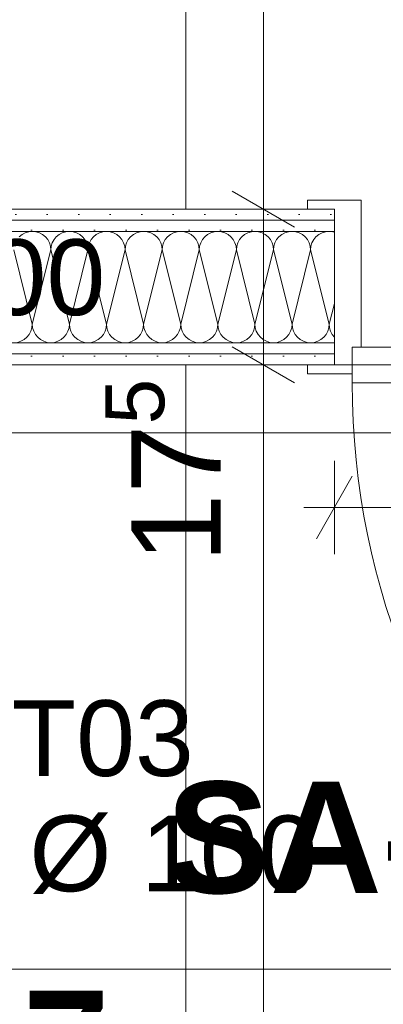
# Model space of a CAD drawing. Header units: metres. Extents: x -4 to 99, y -11 to 17.
# Tile 471 of 656: x 45.507 to 45.915, y 3.002 to 4.108. Entities that reach past the tile are written whole.
import ezdxf

# ---------------------------------------------------------------- set-up
doc = ezdxf.new("R2010")
doc.units = ezdxf.units.M
doc.header["$MEASUREMENT"] = 0
doc.linetypes.add('Strichlinie eng', pattern=[0.115, 0.075, -0.04])
doc.linetypes.add('Wipeout_Contour', pattern=[1, 0, -1])
for name, color, linetype in [('152 - Bemaßung_ Beschriftung.Ausbau', 7, 'Continuous'), ('203 - Marker.Schnitt - Ausbaudetail SA', 7, 'Continuous'), ('Neubau_152 - Bemaßung_ Beschriftung.Ausbau', 7, 'Continuous'), ('Neubau_606 - Struktur.Wand Innen Ausbau', 7, 'Continuous'), ('Neubau_650 - Abdeckung.Fußboden Aufbau', 7, 'Continuous')]:
    doc.layers.add(name, color=color, linetype=linetype)
doc.styles.add('ERSTELLTER_STIL_1', font='txt')
doc.styles.add('ERSTELLTER_STIL_2', font='txt')
doc.dimstyles.new('ERSTELLTER_STIL__1', dxfattribs={"dimtxt": 0.1, "dimasz": 0.0532, "dimexe": 0.18, "dimexo": 0.0625, "dimgap": 0, "dimtad": 1, "dimzin": 0, "dimdsep": 46, "dimtxsty": 'ERSTELLTER_STIL_2', "dimblk": 'ARROWHEAD_2', "dimblk1": 'ARROWHEAD_2', "dimblk2": 'ARROWHEAD_2', "dimcen": 0.09, "dimse1": 1, "dimse2": 1, "dimclrd": 7, "dimclre": 7, "dimclrt": 7, "dimazin": 0, "dimtfac": 1, "dimtdec": 4, "dimtmove": 0, "dimatfit": 3, "dimfxl": 1, "dimtolj": 1, "dimtzin": 0, "dimarcsym": 0})
doc.dimstyles.new('ERSTELLTER_STIL__2', dxfattribs={"dimtxt": 0.1, "dimasz": 0.0532, "dimexe": 0.18, "dimexo": 0.0625, "dimgap": 0, "dimtad": 1, "dimtih": 1, "dimtoh": 1, "dimzin": 0, "dimdsep": 46, "dimtxsty": 'ERSTELLTER_STIL_2', "dimblk": 'ARROWHEAD_2', "dimblk1": 'ARROWHEAD_2', "dimblk2": 'ARROWHEAD_2', "dimcen": 0.09, "dimse1": 1, "dimse2": 1, "dimclrd": 7, "dimclre": 7, "dimclrt": 7, "dimazin": 0, "dimtfac": 1, "dimtdec": 4, "dimtmove": 0, "dimatfit": 3, "dimfxl": 1, "dimtolj": 1, "dimtzin": 0, "dimarcsym": 0})
doc.dimstyles.new('ERSTELLTER_STIL__7', dxfattribs={"dimtxt": 0.18, "dimasz": 0.02736, "dimexe": 0.18, "dimexo": 0.0625, "dimgap": 0, "dimtad": 0, "dimtih": 1, "dimtoh": 1, "dimdec": 4, "dimzin": 0, "dimdsep": 46, "dimcen": 0.09, "dimadec": 0, "dimazin": 0, "dimtfac": 1, "dimtdec": 4, "dimtmove": 0, "dimatfit": 3, "dimldrblk": 'ARROWHEAD_11', "dimfxl": 1, "dimtolj": 1, "dimtzin": 0, "dimarcsym": 0})
pattern_1 = [(45, (0, 0), (-0.01767767, 0.01767767), [0, -0.025])]

# ---------------------------------------------------------------- blocks, each defined once
blk = doc.blocks.new('*X1')
at = {"layer": 'Neubau_606 - Struktur.Wand Innen Ausbau', "color": 7, "linetype": 'Continuous', "lineweight": 5}
for p, q in [((45.5168, 3.8696), (45.5129, 3.8684)), ((45.5208, 3.87), (45.5168, 3.8696)), ((45.5249, 3.8696), (45.5208, 3.87)), ((45.5288, 3.8684), (45.5249, 3.8696)), ((45.5584, 3.8696), (45.5545, 3.8684)), ((45.5625, 3.87), (45.5584, 3.8696)), ((45.5666, 3.8696), (45.5625, 3.87)), ((45.5705, 3.8684), (45.5666, 3.8696)), ((45.6001, 3.8696), (45.5962, 3.8684)), ((45.6042, 3.87), (45.6001, 3.8696)), ((45.6082, 3.8696), (45.6042, 3.87)), ((45.6121, 3.8684), (45.6082, 3.8696)), ((45.6418, 3.8696), (45.6379, 3.8684)), ((45.6458, 3.87), (45.6418, 3.8696)), ((45.6499, 3.8696), (45.6458, 3.87)), ((45.6538, 3.8684), (45.6499, 3.8696)), ((45.6834, 3.8696), (45.6795, 3.8684)), ((45.6875, 3.87), (45.6834, 3.8696)), ((45.6916, 3.8696), (45.6875, 3.87)), ((45.6955, 3.8684), (45.6916, 3.8696)), ((45.7251, 3.8696), (45.7212, 3.8684)), ((45.7292, 3.87), (45.7251, 3.8696)), ((45.7332, 3.8696), (45.7292, 3.87)), ((45.7371, 3.8684), (45.7332, 3.8696)), ((45.7668, 3.8696), (45.7629, 3.8684)), ((45.7708, 3.87), (45.7668, 3.8696)), ((45.7749, 3.8696), (45.7708, 3.87)), ((45.7788, 3.8684), (45.7749, 3.8696)), ((45.8084, 3.8696), (45.8045, 3.8684)), ((45.8125, 3.87), (45.8084, 3.8696)), ((45.8166, 3.8696), (45.8125, 3.87)), ((45.8205, 3.8684), (45.8166, 3.8696)), ((45.8501, 3.8696), (45.8462, 3.8684)), ((45.8542, 3.87), (45.8501, 3.8696)), ((45.8582, 3.8696), (45.8542, 3.87)), ((45.86, 3.8691), (45.8582, 3.8696)), ((45.5093, 3.8665), (45.5061, 3.8639)), ((45.5129, 3.8684), (45.5093, 3.8665)), ((45.5324, 3.8665), (45.5288, 3.8684)), ((45.5356, 3.8639), (45.5324, 3.8665)), ((45.5382, 3.8607), (45.5356, 3.8639)), ((45.5401, 3.8571), (45.5382, 3.8607)), ((45.5452, 3.8607), (45.5433, 3.8571)), ((45.5478, 3.8639), (45.5452, 3.8607)), ((45.5509, 3.8665), (45.5478, 3.8639)), ((45.5545, 3.8684), (45.5509, 3.8665)), ((45.5741, 3.8665), (45.5705, 3.8684)), ((45.5772, 3.8639), (45.5741, 3.8665)), ((45.5798, 3.8607), (45.5772, 3.8639)), ((45.5817, 3.8571), (45.5798, 3.8607)), ((45.5868, 3.8607), (45.5849, 3.8571)), ((45.5894, 3.8639), (45.5868, 3.8607)), ((45.5926, 3.8665), (45.5894, 3.8639)), ((45.5962, 3.8684), (45.5926, 3.8665)), ((45.6157, 3.8665), (45.6121, 3.8684)), ((45.6189, 3.8639), (45.6157, 3.8665)), ((45.6215, 3.8607), (45.6189, 3.8639)), ((45.6234, 3.8571), (45.6215, 3.8607)), ((45.6285, 3.8607), (45.6266, 3.8571)), ((45.6311, 3.8639), (45.6285, 3.8607)), ((45.6343, 3.8665), (45.6311, 3.8639)), ((45.6379, 3.8684), (45.6343, 3.8665)), ((45.6574, 3.8665), (45.6538, 3.8684)), ((45.6606, 3.8639), (45.6574, 3.8665)), ((45.6632, 3.8607), (45.6606, 3.8639)), ((45.6651, 3.8571), (45.6632, 3.8607)), ((45.6702, 3.8607), (45.6683, 3.8571)), ((45.6728, 3.8639), (45.6702, 3.8607)), ((45.6759, 3.8665), (45.6728, 3.8639)), ((45.6795, 3.8684), (45.6759, 3.8665)), ((45.6991, 3.8665), (45.6955, 3.8684)), ((45.7022, 3.8639), (45.6991, 3.8665)), ((45.7048, 3.8607), (45.7022, 3.8639)), ((45.7067, 3.8571), (45.7048, 3.8607)), ((45.7118, 3.8607), (45.7099, 3.8571)), ((45.7144, 3.8639), (45.7118, 3.8607)), ((45.7176, 3.8665), (45.7144, 3.8639)), ((45.7212, 3.8684), (45.7176, 3.8665)), ((45.7407, 3.8665), (45.7371, 3.8684)), ((45.7439, 3.8639), (45.7407, 3.8665)), ((45.7465, 3.8607), (45.7439, 3.8639)), ((45.7484, 3.8571), (45.7465, 3.8607)), ((45.7535, 3.8607), (45.7516, 3.8571)), ((45.7561, 3.8639), (45.7535, 3.8607)), ((45.7593, 3.8665), (45.7561, 3.8639)), ((45.7629, 3.8684), (45.7593, 3.8665)), ((45.7824, 3.8665), (45.7788, 3.8684)), ((45.7856, 3.8639), (45.7824, 3.8665)), ((45.7882, 3.8607), (45.7856, 3.8639)), ((45.7901, 3.8571), (45.7882, 3.8607)), ((45.7952, 3.8607), (45.7933, 3.8571)), ((45.7978, 3.8639), (45.7952, 3.8607)), ((45.8009, 3.8665), (45.7978, 3.8639)), ((45.8045, 3.8684), (45.8009, 3.8665)), ((45.8241, 3.8665), (45.8205, 3.8684)), ((45.8272, 3.8639), (45.8241, 3.8665)), ((45.8298, 3.8607), (45.8272, 3.8639)), ((45.8317, 3.8571), (45.8298, 3.8607)), ((45.8368, 3.8607), (45.8349, 3.8571)), ((45.8394, 3.8639), (45.8368, 3.8607)), ((45.8426, 3.8665), (45.8394, 3.8639)), ((45.8462, 3.8684), (45.8426, 3.8665)), ((45.5, 3.8492), (45.5208, 3.7658)), ((45.5417, 3.8492), (45.5208, 3.7658)), ((45.5413, 3.8532), (45.5401, 3.8571)), ((45.5417, 3.8492), (45.5413, 3.8532)), ((45.5421, 3.8532), (45.5417, 3.8492)), ((45.5417, 3.8492), (45.5625, 3.7658)), ((45.5433, 3.8571), (45.5421, 3.8532)), ((45.5833, 3.8492), (45.5625, 3.7658)), ((45.5829, 3.8532), (45.5817, 3.8571)), ((45.5833, 3.8492), (45.5829, 3.8532)), ((45.5837, 3.8532), (45.5833, 3.8492)), ((45.5833, 3.8492), (45.6042, 3.7658)), ((45.5849, 3.8571), (45.5837, 3.8532)), ((45.625, 3.8492), (45.6042, 3.7658)), ((45.6246, 3.8532), (45.6234, 3.8571)), ((45.625, 3.8492), (45.6246, 3.8532)), ((45.6254, 3.8532), (45.625, 3.8492)), ((45.625, 3.8492), (45.6458, 3.7658)), ((45.6266, 3.8571), (45.6254, 3.8532)), ((45.6667, 3.8492), (45.6458, 3.7658)), ((45.6663, 3.8532), (45.6651, 3.8571)), ((45.6667, 3.8492), (45.6663, 3.8532)), ((45.6671, 3.8532), (45.6667, 3.8492)), ((45.6667, 3.8492), (45.6875, 3.7658)), ((45.6683, 3.8571), (45.6671, 3.8532)), ((45.7083, 3.8492), (45.6875, 3.7658)), ((45.7079, 3.8532), (45.7067, 3.8571)), ((45.7083, 3.8492), (45.7079, 3.8532)), ((45.7087, 3.8532), (45.7083, 3.8492)), ((45.7083, 3.8492), (45.7292, 3.7658)), ((45.7099, 3.8571), (45.7087, 3.8532)), ((45.75, 3.8492), (45.7292, 3.7658)), ((45.7496, 3.8532), (45.7484, 3.8571)), ((45.75, 3.8492), (45.7496, 3.8532)), ((45.7504, 3.8532), (45.75, 3.8492)), ((45.75, 3.8492), (45.7708, 3.7658)), ((45.7516, 3.8571), (45.7504, 3.8532)), ((45.7917, 3.8492), (45.7708, 3.7658)), ((45.7913, 3.8532), (45.7901, 3.8571)), ((45.7917, 3.8492), (45.7913, 3.8532)), ((45.7921, 3.8532), (45.7917, 3.8492)), ((45.7917, 3.8492), (45.8125, 3.7658)), ((45.7933, 3.8571), (45.7921, 3.8532)), ((45.8333, 3.8492), (45.8125, 3.7658)), ((45.8329, 3.8532), (45.8317, 3.8571)), ((45.8333, 3.8492), (45.8329, 3.8532)), ((45.8337, 3.8532), (45.8333, 3.8492)), ((45.8333, 3.8492), (45.8542, 3.7658)), ((45.8349, 3.8571), (45.8337, 3.8532)), ((45.86, 3.7891), (45.8542, 3.7658)), ((45.5192, 3.7579), (45.5204, 3.7618)), ((45.5204, 3.7618), (45.5208, 3.7658)), ((45.5208, 3.7658), (45.5212, 3.7618)), ((45.5212, 3.7618), (45.5224, 3.7579)), ((45.5609, 3.7579), (45.5621, 3.7618)), ((45.5621, 3.7618), (45.5625, 3.7658)), ((45.5625, 3.7658), (45.5629, 3.7618)), ((45.5629, 3.7618), (45.5641, 3.7579)), ((45.6026, 3.7579), (45.6038, 3.7618)), ((45.6038, 3.7618), (45.6042, 3.7658)), ((45.6042, 3.7658), (45.6046, 3.7618)), ((45.6046, 3.7618), (45.6058, 3.7579)), ((45.6442, 3.7579), (45.6454, 3.7618)), ((45.6454, 3.7618), (45.6458, 3.7658)), ((45.6458, 3.7658), (45.6462, 3.7618)), ((45.6462, 3.7618), (45.6474, 3.7579)), ((45.6859, 3.7579), (45.6871, 3.7618)), ((45.6871, 3.7618), (45.6875, 3.7658)), ((45.6875, 3.7658), (45.6879, 3.7618)), ((45.6879, 3.7618), (45.6891, 3.7579)), ((45.7276, 3.7579), (45.7288, 3.7618)), ((45.7288, 3.7618), (45.7292, 3.7658)), ((45.7292, 3.7658), (45.7296, 3.7618)), ((45.7296, 3.7618), (45.7308, 3.7579)), ((45.7692, 3.7579), (45.7704, 3.7618)), ((45.7704, 3.7618), (45.7708, 3.7658)), ((45.7708, 3.7658), (45.7712, 3.7618)), ((45.7712, 3.7618), (45.7724, 3.7579)), ((45.8109, 3.7579), (45.8121, 3.7618)), ((45.8121, 3.7618), (45.8125, 3.7658)), ((45.8125, 3.7658), (45.8129, 3.7618)), ((45.8129, 3.7618), (45.8141, 3.7579)), ((45.8526, 3.7579), (45.8538, 3.7618)), ((45.8538, 3.7618), (45.8542, 3.7658)), ((45.8542, 3.7658), (45.8546, 3.7618)), ((45.8546, 3.7618), (45.8558, 3.7579)), ((45.508, 3.7466), (45.5116, 3.7485)), ((45.5116, 3.7485), (45.5147, 3.7511)), ((45.5147, 3.7511), (45.5173, 3.7543)), ((45.5173, 3.7543), (45.5192, 3.7579)), ((45.5224, 3.7579), (45.5243, 3.7543)), ((45.5243, 3.7543), (45.5269, 3.7511)), ((45.5269, 3.7511), (45.5301, 3.7485)), ((45.5301, 3.7485), (45.5337, 3.7466)), ((45.5496, 3.7466), (45.5532, 3.7485)), ((45.5532, 3.7485), (45.5564, 3.7511)), ((45.5564, 3.7511), (45.559, 3.7543)), ((45.559, 3.7543), (45.5609, 3.7579)), ((45.5641, 3.7579), (45.566, 3.7543)), ((45.566, 3.7543), (45.5686, 3.7511)), ((45.5686, 3.7511), (45.5718, 3.7485)), ((45.5718, 3.7485), (45.5754, 3.7466)), ((45.5913, 3.7466), (45.5949, 3.7485)), ((45.5949, 3.7485), (45.5981, 3.7511)), ((45.5981, 3.7511), (45.6007, 3.7543)), ((45.6007, 3.7543), (45.6026, 3.7579)), ((45.6058, 3.7579), (45.6077, 3.7543)), ((45.6077, 3.7543), (45.6103, 3.7511)), ((45.6103, 3.7511), (45.6134, 3.7485)), ((45.6134, 3.7485), (45.617, 3.7466)), ((45.633, 3.7466), (45.6366, 3.7485)), ((45.6366, 3.7485), (45.6397, 3.7511)), ((45.6397, 3.7511), (45.6423, 3.7543)), ((45.6423, 3.7543), (45.6442, 3.7579)), ((45.6474, 3.7579), (45.6493, 3.7543)), ((45.6493, 3.7543), (45.6519, 3.7511)), ((45.6519, 3.7511), (45.6551, 3.7485)), ((45.6551, 3.7485), (45.6587, 3.7466)), ((45.6746, 3.7466), (45.6782, 3.7485)), ((45.6782, 3.7485), (45.6814, 3.7511)), ((45.6814, 3.7511), (45.684, 3.7543)), ((45.684, 3.7543), (45.6859, 3.7579)), ((45.6891, 3.7579), (45.691, 3.7543)), ((45.691, 3.7543), (45.6936, 3.7511)), ((45.6936, 3.7511), (45.6968, 3.7485)), ((45.6968, 3.7485), (45.7004, 3.7466)), ((45.7163, 3.7466), (45.7199, 3.7485)), ((45.7199, 3.7485), (45.7231, 3.7511)), ((45.7231, 3.7511), (45.7257, 3.7543)), ((45.7257, 3.7543), (45.7276, 3.7579)), ((45.7308, 3.7579), (45.7327, 3.7543)), ((45.7327, 3.7543), (45.7353, 3.7511)), ((45.7353, 3.7511), (45.7384, 3.7485)), ((45.7384, 3.7485), (45.742, 3.7466)), ((45.758, 3.7466), (45.7616, 3.7485)), ((45.7616, 3.7485), (45.7647, 3.7511)), ((45.7647, 3.7511), (45.7673, 3.7543)), ((45.7673, 3.7543), (45.7692, 3.7579)), ((45.7724, 3.7579), (45.7743, 3.7543)), ((45.7743, 3.7543), (45.7769, 3.7511)), ((45.7769, 3.7511), (45.7801, 3.7485)), ((45.7801, 3.7485), (45.7837, 3.7466)), ((45.7996, 3.7466), (45.8032, 3.7485)), ((45.8032, 3.7485), (45.8064, 3.7511)), ((45.8064, 3.7511), (45.809, 3.7543)), ((45.809, 3.7543), (45.8109, 3.7579)), ((45.8141, 3.7579), (45.816, 3.7543)), ((45.816, 3.7543), (45.8186, 3.7511)), ((45.8186, 3.7511), (45.8218, 3.7485)), ((45.8218, 3.7485), (45.8254, 3.7466)), ((45.8413, 3.7466), (45.8449, 3.7485)), ((45.8449, 3.7485), (45.8481, 3.7511)), ((45.8481, 3.7511), (45.8507, 3.7543)), ((45.8507, 3.7543), (45.8526, 3.7579)), ((45.8558, 3.7579), (45.8577, 3.7543)), ((45.8577, 3.7543), (45.86, 3.7514)), ((45.5041, 3.7454), (45.508, 3.7466)), ((45.5337, 3.7466), (45.5376, 3.7454)), ((45.5376, 3.7454), (45.5417, 3.745)), ((45.5417, 3.745), (45.5457, 3.7454)), ((45.5457, 3.7454), (45.5496, 3.7466)), ((45.5754, 3.7466), (45.5793, 3.7454)), ((45.5793, 3.7454), (45.5833, 3.745)), ((45.5833, 3.745), (45.5874, 3.7454)), ((45.5874, 3.7454), (45.5913, 3.7466)), ((45.617, 3.7466), (45.6209, 3.7454)), ((45.6209, 3.7454), (45.625, 3.745)), ((45.625, 3.745), (45.6291, 3.7454)), ((45.6291, 3.7454), (45.633, 3.7466)), ((45.6587, 3.7466), (45.6626, 3.7454)), ((45.6626, 3.7454), (45.6667, 3.745)), ((45.6667, 3.745), (45.6707, 3.7454)), ((45.6707, 3.7454), (45.6746, 3.7466)), ((45.7004, 3.7466), (45.7043, 3.7454)), ((45.7043, 3.7454), (45.7083, 3.745)), ((45.7083, 3.745), (45.7124, 3.7454)), ((45.7124, 3.7454), (45.7163, 3.7466)), ((45.742, 3.7466), (45.7459, 3.7454)), ((45.7459, 3.7454), (45.75, 3.745)), ((45.75, 3.745), (45.7541, 3.7454)), ((45.7541, 3.7454), (45.758, 3.7466)), ((45.7837, 3.7466), (45.7876, 3.7454)), ((45.7876, 3.7454), (45.7917, 3.745)), ((45.7917, 3.745), (45.7957, 3.7454)), ((45.7957, 3.7454), (45.7996, 3.7466)), ((45.8254, 3.7466), (45.8293, 3.7454)), ((45.8293, 3.7454), (45.8333, 3.745)), ((45.8333, 3.745), (45.8374, 3.7454)), ((45.8374, 3.7454), (45.8413, 3.7466))]:
    blk.add_line(p, q, dxfattribs=at)
blk = doc.blocks.new('ARROWHEAD_11')
at = {"color": 0, "linetype": 'Continuous', "lineweight": 0}
blk.add_line((0, 0), (-1, 0), dxfattribs=at)
at = {"color": 0, "linetype": 'Continuous', "lineweight": 0, "const_width": 0.25, "flags": 128}
blk.add_lwpolyline([(-0.125, 0, 1), (0.125, 0, 1)], format="xyb", close=True, dxfattribs=at)
blk = doc.blocks.new('*D600')
at = {"layer": '152 - Bemaßung_ Beschriftung.Ausbau', "color": 7, "linetype": 'Continuous', "lineweight": 5}
for p, q in [((45.465, 2.0975), (45.465, 2.2025)), ((45.495, 2.0975), (45.495, 2.2025)), ((45.4852, 2.185), (45.4448, 2.115)), ((45.5152, 2.185), (45.4748, 2.115)), ((43.965, 2.15), (45.465, 2.15)), ((45.465, 2.15), (45.495, 2.15))]:
    blk.add_line(p, q, dxfattribs=at)
blk = doc.blocks.new('ARROWHEAD_2')
at = {"color": 0, "linetype": 'Continuous', "lineweight": 0}
for p, q in [((-0.378, -0.655), (0.378, 0.655)), ((0, 0), (-1, 0))]:
    blk.add_line(p, q, dxfattribs=at)
blk = doc.blocks.new('*D601')
at = {"layer": '152 - Bemaßung_ Beschriftung.Ausbau', "color": 7, "linetype": 'Continuous', "lineweight": 5}
for p, q in [((45.495, 2.0975), (45.495, 2.2025)), ((47.27, 2.0975), (47.27, 2.2025)), ((45.5152, 2.185), (45.4748, 2.115)), ((47.2902, 2.185), (47.2498, 2.115)), ((45.495, 2.15), (47.27, 2.15))]:
    blk.add_line(p, q, dxfattribs=at)
at = {"layer": '152 - Bemaßung_ Beschriftung.Ausbau', "color": 7, "lineweight": 5, "char_height": 0.1, "attachment_point": 7, "style": 'ERSTELLTER_STIL_2'}
for s, insert in [('\\A1;{\\pql;\\fArial|b0|i0|c0|p38;1,77\\fArial|b0|i0|c0|p38;\\A1{\\H.66x;\\S5^  ;}}', (46.1485, 2.1506)), ('\\A1;{\\pql;\\fArial|b0|i0|c0|p38;13}', (47.098, 2.17))]:
    blk.add_mtext(s, dxfattribs=dict(at, insert=insert))
blk = doc.blocks.new('*D603')
at = {"layer": '152 - Bemaßung_ Beschriftung.Ausbau', "color": 7, "linetype": 'Continuous', "lineweight": 5}
for p, q in [((45.86, 3.5075), (45.86, 3.6125)), ((46.745, 3.5075), (46.745, 3.6125)), ((45.8802, 3.595), (45.8398, 3.525)), ((46.7652, 3.595), (46.7248, 3.525)), ((45.8258, 3.56), (45.86, 3.56)), ((45.86, 3.56), (46.745, 3.56))]:
    blk.add_line(p, q, dxfattribs=at)
at = {"layer": '152 - Bemaßung_ Beschriftung.Ausbau', "color": 7, "lineweight": 5, "char_height": 0.1, "attachment_point": 7, "style": 'ERSTELLTER_STIL_2'}
for s, insert in [('\\A1;{\\pql;\\fArial|b0|i0|c0|p38;88\\fArial|b0|i0|c0|p38;\\A1{\\H.66x;\\S5^  ;}}', (46.2016, 3.5784)), ('\\A1;{\\pql;\\fArial|b0|i0|c0|p38;2,13\\fArial|b0|i0|c0|p38;\\A1{\\H.66x;\\S5^  ;}}', (46.1444, 3.4206)), ('\\A1;{\\pql;\\fArial|b0|i0|c0|p38;10}', (46.573, 3.58))]:
    blk.add_mtext(s, dxfattribs=dict(at, insert=insert))
blk = doc.blocks.new('*D610')
at = {"layer": '152 - Bemaßung_ Beschriftung.Ausbau', "color": 7, "linetype": 'Continuous', "lineweight": 5}
for p, q in [((45.7803, 0.245), (45.7803, 3.72)), ((45.7453, 0.2652), (45.8153, 0.2248)), ((45.8328, 0.245), (45.7278, 0.245)), ((45.7803, 0.005), (45.7803, 0.245)), ((45.7453, 0.0252), (45.8153, -0.0152)), ((45.8328, 0.005), (45.7278, 0.005)), ((45.7803, -0.0292), (45.7803, 0.005))]:
    blk.add_line(p, q, dxfattribs=at)
at = {"color": 254, "linetype": 'Wipeout_Contour', "lineweight": 0, "ltscale": 182.85335}
blk.add_wipeout([(45.7818, 0.0277), (45.7818, 0.2223), (45.6389, 0.2223), (45.6389, 0.0277)], dxfattribs=at).dxf.layer = '152 - Bemaßung_ Beschriftung.Ausbau'
at = {"layer": '152 - Bemaßung_ Beschriftung.Ausbau', "color": 7, "lineweight": 5, "insert": (45.7603, 0.0491), "char_height": 0.1, "attachment_point": 7, "rotation": 90, "style": 'ERSTELLTER_STIL_2'}
blk.add_mtext('\\A1;{\\pql;\\fArial|b0|i0|c0|p38;24}', dxfattribs=at)
blk = doc.blocks.new('*D611')
at = {"layer": '152 - Bemaßung_ Beschriftung.Ausbau', "color": 7, "linetype": 'Continuous', "lineweight": 5}
for p, q in [((45.7453, 3.7402), (45.8153, 3.6998)), ((45.8328, 3.72), (45.7278, 3.72)), ((45.7803, 0.245), (45.7803, 3.72)), ((45.7453, 0.2652), (45.8153, 0.2248))]:
    blk.add_line(p, q, dxfattribs=at)
at = {"layer": '152 - Bemaßung_ Beschriftung.Ausbau', "color": 7, "lineweight": 5, "char_height": 0.1, "attachment_point": 7, "rotation": 90, "style": 'ERSTELLTER_STIL_2'}
for s, insert in [('\\A1;{\\pql;\\fArial|b0|i0|c0|p38;17\\fArial|b0|i0|c0|p38;\\A1{\\H.66x;\\S5^  ;}}', (45.7614, 3.4979)), ('\\A1;{\\pql;\\fArial|b0|i0|c0|p38;3,47\\fArial|b0|i0|c0|p38;\\A1{\\H.66x;\\S5^  ;}}', (45.7797, 1.7235))]:
    blk.add_mtext(s, dxfattribs=dict(at, insert=insert))
blk = doc.blocks.new('*D612')
at = {"layer": '152 - Bemaßung_ Beschriftung.Ausbau', "color": 7, "linetype": 'Continuous', "lineweight": 5}
for p, q in [((45.7453, 3.9152), (45.8153, 3.8748)), ((45.8328, 3.895), (45.7278, 3.895)), ((45.7803, 3.72), (45.7803, 3.895)), ((45.7453, 3.7402), (45.8153, 3.6998)), ((45.8328, 3.72), (45.7278, 3.72))]:
    blk.add_line(p, q, dxfattribs=at)
blk = doc.blocks.new('*D613')
at = {"layer": '152 - Bemaßung_ Beschriftung.Ausbau', "color": 7, "linetype": 'Continuous', "lineweight": 5}
for p, q in [((45.7453, 5.7802), (45.8153, 5.7398)), ((45.8328, 5.76), (45.7278, 5.76)), ((45.7803, 3.895), (45.7803, 5.76)), ((45.7453, 3.9152), (45.8153, 3.8748)), ((45.8328, 3.895), (45.7278, 3.895))]:
    blk.add_line(p, q, dxfattribs=at)
at = {"layer": '152 - Bemaßung_ Beschriftung.Ausbau', "color": 7, "lineweight": 5, "char_height": 0.1, "attachment_point": 7, "rotation": 90, "style": 'ERSTELLTER_STIL_2'}
for s, insert in [('\\A1;{\\pql;\\fArial|b0|i0|c0|p38;16\\fArial|b0|i0|c0|p38;\\A1{\\H.66x;\\S5^  ;}}', (45.762, 5.5379)), ('\\A1;{\\pql;\\fArial|b0|i0|c0|p38;1,86\\fArial|b0|i0|c0|p38;\\A1{\\H.66x;\\S5^  ;}}', (45.7797, 4.5685))]:
    blk.add_mtext(s, dxfattribs=dict(at, insert=insert))

msp = doc.modelspace()

# ---------------------------------------------------------------- hatches: boundary and pattern name
at = {"layer": 'Neubau_606 - Struktur.Wand Innen Ausbau', "linetype": 'Continuous', "lineweight": 0, "true_color": 0x000000}
h = msp.add_hatch(dxfattribs=at)
h.set_pattern_fill('Gips_0001', color=18, style=0, pattern_type=2)
h.set_pattern_definition(pattern_1)
h.paths.add_polyline_path([(44.71, 3.895), (44.71, 3.8825), (45.86, 3.8825), (45.86, 3.895)])
h = msp.add_hatch(dxfattribs=at)
h.set_pattern_fill('Gips_0001', color=18, style=0, pattern_type=2)
h.set_pattern_definition(pattern_1)
h.paths.add_polyline_path([(44.71, 3.8825), (44.71, 3.87), (45.86, 3.87), (45.86, 3.8825)])
h = msp.add_hatch(dxfattribs=at)
h.set_pattern_fill('Gips_0001', color=18, style=0, pattern_type=2)
h.set_pattern_definition(pattern_1)
h.paths.add_polyline_path([(44.71, 3.745), (44.71, 3.7325), (45.86, 3.7325), (45.86, 3.745)])
h = msp.add_hatch(dxfattribs=at)
h.set_pattern_fill('Gips_0001', color=18, style=0, pattern_type=2)
h.set_pattern_definition(pattern_1)
h.paths.add_polyline_path([(44.71, 3.7325), (44.71, 3.72), (45.86, 3.72), (45.86, 3.7325)])
at = {"layer": 'Neubau_650 - Abdeckung.Fußboden Aufbau', "linetype": 'Continuous', "lineweight": 13, "true_color": 0xafafaf}
h = msp.add_hatch(dxfattribs=at)
h.set_pattern_fill('Raster_60x60_Fuge_2mm_0001', color=253, style=0, pattern_type=2)
h.set_pattern_definition([(0, (46.29497, 4.8475), (0, 0.602), []), (90, (46.29497, 4.8475), (-0.602, 0), [])])
h.paths.add_polyline_path([(46.845, 5.76), (44.71, 5.76), (44.71, 3.895), (45.86, 3.895), (45.86, 3.72), (46.745, 3.72), (46.745, 3.895), (46.845, 3.895)])
h = msp.add_hatch(dxfattribs=at)
h.set_pattern_fill('Raster_60x60_Fuge_2mm_0001', color=253, style=0, pattern_type=2)
h.set_pattern_definition([(0, (46.29497, 3.6435), (0, 0.602), []), (90, (46.29497, 3.6435), (-0.602, 0), [])])
h.paths.add_polyline_path([(47.27, 3.72), (43.965, 3.72), (43.965, 0.49), (44.21, 0.49), (44.21, 0.255), (47.17, 0.255), (47.17, 0.71), (47.27, 0.71)])

# ---------------------------------------------------------------- linework, layer by layer
at = {"layer": 'Neubau_606 - Struktur.Wand Innen Ausbau', "color": 1, "linetype": 'Continuous', "lineweight": 13}
for p, q in [((45.83, 3.895), (45.83, 3.905)), ((45.83, 3.905), (45.89, 3.905)), ((45.89, 3.905), (45.89, 3.74)), ((45.86, 3.895), (45.83, 3.895)), ((45.86, 3.895), (45.86, 3.8825)), ((45.86, 3.72), (45.86, 3.895)), ((45.86, 3.895), (45.86, 3.8825)), ((45.86, 3.895), (45.86, 3.8825)), ((45.86, 3.8825), (45.86, 3.87)), ((45.86, 3.8825), (45.86, 3.87)), ((45.86, 3.8825), (45.86, 3.87)), ((45.86, 3.87), (44.71, 3.87)), ((45.86, 3.87), (45.86, 3.745)), ((45.86, 3.87), (45.86, 3.745)), ((45.86, 3.87), (45.86, 3.745)), ((45.86, 3.745), (44.71, 3.745)), ((45.86, 3.745), (45.86, 3.7325)), ((45.86, 3.745), (45.86, 3.7325)), ((45.86, 3.745), (45.86, 3.7325)), ((45.89, 3.74), (45.88, 3.74)), ((45.88, 3.74), (45.88, 3.71)), ((45.88, 3.7), (45.88, 3.74)), ((45.88, 3.74), (46.725, 3.74)), ((45.86, 3.7325), (45.86, 3.72)), ((45.86, 3.7325), (45.86, 3.72)), ((45.86, 3.7325), (45.86, 3.72)), ((45.83, 3.71), (45.83, 3.72)), ((45.83, 3.72), (45.86, 3.72)), ((45.88, 3.71), (45.83, 3.71)), ((46.725, 3.7), (45.88, 3.7))]:
    msp.add_line(p, q, dxfattribs=at)
at = {"layer": 'Neubau_606 - Struktur.Wand Innen Ausbau', "color": 1, "linetype": 'Continuous', "lineweight": 9}
for p, q in [((45.86, 3.8825), (44.71, 3.8825)), ((45.86, 3.7325), (44.71, 3.7325))]:
    msp.add_line(p, q, dxfattribs=at)
at = {"layer": 'Neubau_606 - Struktur.Wand Innen Ausbau', "color": 1, "linetype": 'Continuous', "lineweight": 13, "flags": 128}
for points in [[(45.86, 3.895), (44.71, 3.895)], [(44.71, 3.72), (45.86, 3.72)]]:
    msp.add_lwpolyline(points, dxfattribs=at)
at = {"layer": 'Neubau_606 - Struktur.Wand Innen Ausbau', "color": 1, "linetype": 'Continuous', "lineweight": 9}
msp.add_arc((46.725, 3.7), 0.845, 180, 270, dxfattribs=at)
at = {"layer": 'Neubau_650 - Abdeckung.Fußboden Aufbau', "color": 1, "linetype": 'Continuous', "lineweight": 13, "flags": 128}
for points in [[(46.845, 5.76), (44.71, 5.76), (44.71, 3.895), (45.86, 3.895), (45.86, 3.72)], [(47.27, 3.72), (47.27, 0.71), (47.17, 0.71), (47.17, 0.255), (44.21, 0.255), (44.21, 0.49), (43.965, 0.49), (43.965, 3.72), (45.86, 3.72)]]:
    msp.add_lwpolyline(points, dxfattribs=at)
at = {"layer": 'Neubau_650 - Abdeckung.Fußboden Aufbau', "color": 1, "linetype": 'Strichlinie eng', "lineweight": 13, "flags": 128}
msp.add_lwpolyline([(45.86, 3.72), (46.745, 3.72)], dxfattribs=at)

# ---------------------------------------------------------------- block references
at = {"layer": 'Neubau_606 - Struktur.Wand Innen Ausbau', "color": 1, "lineweight": 13}
msp.add_blockref('*X1', (0, 0), dxfattribs=at)

# ---------------------------------------------------------------- texts
at = {"layer": '203 - Marker.Schnitt - Ausbaudetail SA', "color": 7, "lineweight": 13, "char_height": 0.125, "style": 'ERSTELLTER_STIL_1'}
for s, insert, attachment_point in [('\\A1;{\\pqr;\\pt0;\\fArial|b1|i0|c0|p38;SA-17a}', (46.263, 3.1254), 9), ('\\A1;{\\pql;\\pt0;\\fArial|b1|i0|c0|p38;SA-17a}', (45.1125, 2.8907), 7)]:
    msp.add_mtext(s, dxfattribs=dict(at, insert=insert, attachment_point=attachment_point))
at = {"layer": 'Neubau_152 - Bemaßung_ Beschriftung.Ausbau', "color": 7, "linetype": 'Continuous', "lineweight": 9, "char_height": 0.085, "attachment_point": 9, "line_spacing_factor": 0.913298, "style": 'ERSTELLTER_STIL_2'}
for insert in [(45.6028, 3.7728), (45.8409, 3.126)]:
    msp.add_mtext('\\A1;{\\pqc;\\fArial|b0|i0|c0|p38;TW-ST03\\P\\pqc;\\fArial|b0|i0|c0|p38;HLS BD Ø 100}', dxfattribs=dict(at, insert=insert))

# ---------------------------------------------------------------- dimensions: what is measured, and where the dimension line sits
at = {"layer": '152 - Bemaßung_ Beschriftung.Ausbau', "color": 7, "linetype": 'Continuous', "lineweight": 5}
dim = msp.add_linear_dim(base=(45.780333, 5.76), p1=(44.709987, 3.894998), p2=(45.904994, 5.76), angle=90, dimstyle='ERSTELLTER_STIL__1', dxfattribs=at)
dim.commit()
dim.dimension.update_dxf_attribs({"geometry": '*D613', "text_midpoint": (45.710333, 4.833441), "dimtype": 160, "text_rotation": 90})
for base, p1, p2, picture, middle in [((47.27, 2.15002), (45.49499, 3.895), (47.27, 5.19998), '*D601', (46.41348, 2.22002)), ((46.7449877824, 3.5599967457), (45.8599877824, 3.8949970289), (46.7449877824, 3.8949964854), '*D603', (46.4128540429, 3.629996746)), ((45.495, 2.15), (45.465, 3.72), (45.495, 3.895), '*D600', (45.407, 2.22))]:
    dim = msp.add_linear_dim(base=base, p1=p1, p2=p2, dimstyle='ERSTELLTER_STIL__2', dxfattribs=at)
    dim.commit()
    dim.dimension.update_dxf_attribs({"geometry": picture, "text_midpoint": middle, "dimtype": 160})

# ---------------------------------------------------------------- leaders
at = {"layer": 'Neubau_152 - Bemaßung_ Beschriftung.Ausbau', "color": 1, "linetype": 'Continuous', "lineweight": 13, "annotation_type": 0, "has_hookline": 1, "hookline_direction": 0, "text_width": 0.7695}
for points in [[(44.783, 3.8075), (44.783, 3.7728), (44.8333, 3.7728)], [(44.983, 3.8075), (44.983, 3.126), (45.0714, 3.126)]]:
    msp.add_leader(points, dimstyle='ERSTELLTER_STIL__7', dxfattribs=at)

# ---------------------------------------------------------------- next in the draw order: dimensions: what is measured, and where the dimension line sits
at = {"layer": '152 - Bemaßung_ Beschriftung.Ausbau', "color": 7, "linetype": 'Continuous', "lineweight": 5}
dim = msp.add_linear_dim(base=(45.7803, 0.245), p1=(21.9375, 0.005), p2=(22.1775, 0.245), angle=90, dimstyle='ERSTELLTER_STIL__1', dxfattribs=at)
dim.commit()
dim.dimension.update_dxf_attribs({"geometry": '*D610', "text_midpoint": (45.7103, 0.1253), "dimtype": 160, "text_rotation": 90})

# ---------------------------------------------------------------- next in the draw order: dimensions: what is measured, and where the dimension line sits
for base, p1, p2, picture, middle in [((45.780333, 3.719998), (22.1775, 0.245), (44.709987, 3.719998), '*D611', (45.710333, 1.988441)), ((45.7803331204, 3.8949977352), (44.7099867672, 3.7199977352), (44.7099867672, 3.8949977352), '*D612', (45.7103331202, 3.7092057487))]:
    dim = msp.add_linear_dim(base=base, p1=p1, p2=p2, angle=90, dimstyle='ERSTELLTER_STIL__1', dxfattribs=at)
    dim.commit()
    dim.dimension.update_dxf_attribs({"geometry": picture, "text_midpoint": middle, "dimtype": 160, "text_rotation": 90})

doc.saveas('drawing.dxf')
